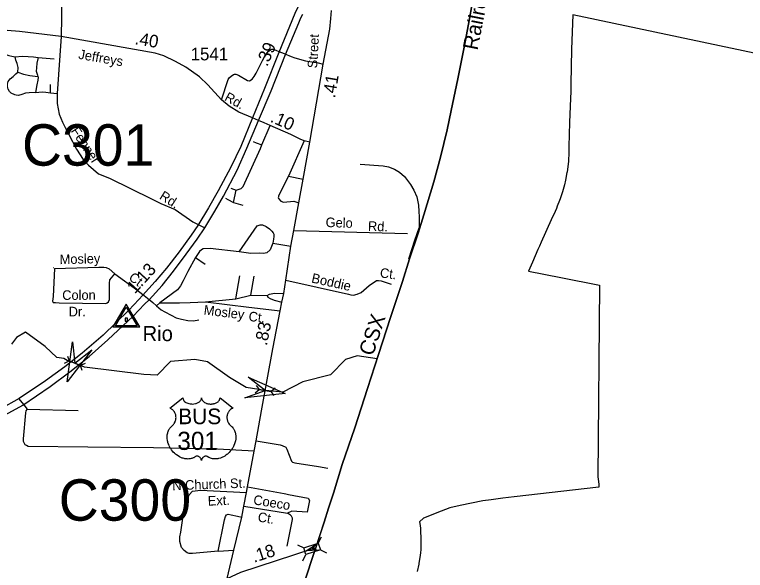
# Model space of a CAD drawing. Extents: x 2220236 to 2384410, y 720751 to 894131.
# Drawn here: x 2357374 to 2364615, y 811414 to 816921 of the extents above; entities that cross this region are included whole.
import ezdxf

# ---------------------------------------------------------------- set-up
doc = ezdxf.new("R2010")
doc.units = 0
doc.layers.add('Default', color=7, linetype='Continuous')

msp = doc.modelspace()

# ---------------------------------------------------------------- linework, layer by layer
at = {"layer": 'Default'}
for p, q in [((2357836.3, 816703.7), (2357795.7, 816137.7)), ((2359945.4, 816573.7), (2360008.8, 816550.1)), ((2360008.8, 816550.1), (2360029.9, 816542.2)), ((2360029.9, 816542.2), (2360050.7, 816533.4)), ((2360050.7, 816533.4), (2360113.1, 816507.2)), ((2357731.1, 816147.2), (2357731.1, 816229.3)), ((2357731.1, 816147.2), (2357795.7, 816137.7)), ((2359823.1, 815629.2), (2359906.2, 815823.1)), ((2359739.2, 815663), (2359766.5, 815652)), ((2359766.5, 815652), (2359823.1, 815629.2)), ((2360242.1, 815671.6), (2360088.1, 815319.4)), ((2360088.1, 815319.4), (2360232.5, 815291.1)), ((2359515.1, 815201.9), (2359543.8, 815191.1)), ((2359542.1, 815059.7), (2359570.1, 815181.3)), ((2359543.8, 815191.1), (2359570.1, 815181.3)), ((2359462.3, 815103), (2359488.2, 815089)), ((2359488.2, 815089), (2359542.1, 815059.7)), ((2359542.1, 815059.7), (2359635.5, 815032.6)), ((2359200.4, 814838.2), (2359258.2, 814809.8)), ((2360139.6, 814783), (2361268.6, 814751.8)), ((2359932.2, 814657.8), (2360112.6, 814626)), ((2359166.1, 814514.5), (2359260.9, 814447.7)), ((2359564.9, 814103.4), (2359606.3, 814334)), ((2359716.5, 814139.4), (2359748.1, 814329.6)), ((2358603.1, 814180.2), (2358656.7, 814138.3)), ((2358656.7, 814138.3), (2358674.5, 814124.4)), ((2358674.5, 814124.4), (2358692, 814110)), ((2359564.9, 814103.4), (2359716.5, 814139.4)), ((2359716.5, 814139.4), (2359876.4, 814139.1)), ((2358692, 814110), (2358744.4, 814066.9)), ((2358744.4, 814066.9), (2358781.7, 814036.2)), ((2358781.7, 814036.2), (2358812.1, 814065.8)), ((2359265.5, 814076), (2359564.9, 814103.4)), ((2357897.3, 813536.5), (2357915.4, 813489)), ((2357869, 813468.4), (2357915.4, 813489)), ((2357915.4, 813489), (2358027, 813442.6)), ((2358073.4, 813463.2), (2358027, 813442.6)), ((2358045.1, 813395.1), (2358027, 813442.6)), ((2359767.6, 813246.5), (2359797, 813205.1)), ((2359757.2, 813173.5), (2359797, 813205.1)), ((2359797, 813205.1), (2359916.7, 813188)), ((2359956.5, 813219.6), (2359916.7, 813188)), ((2359946.1, 813146.6), (2359916.7, 813188)), ((2357496.1, 813014.1), (2357499.6, 813009.5)), ((2358004.7, 812994.9), (2357499.6, 813009.5)), ((2359645.2, 812050.4), (2360078.3, 811980.5)), ((2360382.3, 811684.5), (2360413.5, 811746)), ((2360177.1, 811668.9), (2360238.6, 811637.7)), ((2359392.8, 811603.8), (2359547.4, 811613.2)), ((2360403.8, 811618.9), (2360465.4, 811587.7)), ((2360229.4, 811509.1), (2360260.6, 811570.6))]:
    msp.add_line(p, q, dxfattribs=at)
for points in [[(2358446.3, 820961.9), (2358327.3, 820738.1), (2358138.2, 820366.2), (2358041.8, 820187.4), (2357964.3, 820028.1), (2357832.8, 819774.7), (2357694, 819440.1), (2357665.6, 819364.3), (2357640.4, 819280.7), (2357609.3, 819126.3), (2357579, 818982), (2357571.8, 818929.3), (2357569.4, 818857.7), (2357569.4, 818740.9), (2357571, 818644.7), (2357578.5, 818570.5), (2357600.2, 818358.2), (2357703.5, 817947.8), (2357813.9, 817502.1), (2357823.3, 817434.2), (2357830.5, 817349.6), (2357834.4, 817199.7), (2357838, 816891.7), (2357836.3, 816703.7)], [(2360509.5, 817803.4), (2360446.3, 817665.7), (2360397, 817543.4), (2360288.7, 817270.2), (2360262.6, 817209.4), (2360179.5, 816995.5), (2360151.2, 816930.6), (2359992.2, 816543.8), (2359851.4, 816187.2), (2359729.8, 815896.7)], [(2361915.6, 817065.9), (2361871, 816825.5), (2361827.3, 816599.4), (2361765.6, 816284.9), (2361700.1, 815970.4), (2361660.2, 815778.5), (2361594.7, 815509.6), (2361528.2, 815264.5), (2361428.5, 814938.6), (2361373.5, 814756.2), (2361287.1, 814502.5), (2361216.8, 814276.4), (2361098.1, 813920.1), (2360979.4, 813552.4), (2360872.2, 813217), (2360744, 812826.5), (2360619.6, 812464.5), (2360533.2, 812180.4), (2360485.7, 812032.2), (2360442.1, 811893.5), (2360335.7, 811570.5), (2360257.9, 811329.1)], [(2360358.2, 811638.9), (2360442.1, 811893.5), (2360485.7, 812032.2), (2360533.2, 812180.4), (2360619.6, 812464.5), (2360744, 812826.5), (2360872.2, 813217), (2360979.4, 813552.4), (2361098.1, 813920.1), (2361216.8, 814276.4), (2361287.1, 814502.5), (2361373.5, 814756.2), (2361428.5, 814938.6), (2361528.2, 815264.5), (2361594.7, 815509.6), (2361660.2, 815778.5), (2361700.1, 815970.4), (2361765.6, 816284.9), (2361827.3, 816599.4), (2361871, 816825.5), (2361915.6, 817065.9)], [(2360300.5, 815655.8), (2360430.7, 816431.1), (2360496.6, 816777.7), (2360509, 816881.4), (2360513, 816963.2)], [(2359789.5, 815873.1), (2359917.2, 816165.3), (2360057.9, 816525.5), (2360190.4, 816838.2), (2360211.5, 816888.5), (2360229.8, 816924.5)], [(2365000, 816475.6), (2362904.5, 816917.1), (2362893.5, 816577.2), (2362885.5, 816232.5), (2362884, 816162), (2362878, 816012.1), (2362872.8, 815851.2), (2362866.5, 815613.4), (2362866.5, 815553.6), (2362862, 815469.8), (2362848.2, 815361.4), (2362847, 815356.2), (2362833.5, 815282), (2362822, 815234.1), (2362803.2, 815165.8), (2362779.5, 815094.2), (2362774, 815079), (2362750.8, 815023.5), (2362742.5, 815000), (2362730.2, 814970.4), (2362690.8, 814886.2), (2362591, 814666.3), (2362573.8, 814626.2), (2362559.5, 814593.4), (2362504, 814468.9), (2362467.2, 814380), (2362786.2, 814317.1), (2363168.2, 814241.6), (2363152, 812338.9), (2363154.8, 812322.8), (2363162.2, 812263.6), (2363163.5, 812239.6), (2362323.8, 812142.9), (2362212.5, 812129.7), (2362096, 812114.6), (2362012.5, 812102.2), (2361787.8, 812057.6), (2361688, 812032.4), (2361602, 812001.8), (2361425, 811929.9), (2361387, 811893.7), (2361392.5, 811858.8), (2361395.2, 811830.1), (2361396.8, 811792.3), (2361399.2, 811742.2), (2361399.2, 811663.2), (2361398.5, 811618.2), (2361396.8, 811591.7), (2361393.5, 811562.9), (2361387.2, 811524.2), (2361378.8, 811482.7), (2361377.8, 811475.2), (2361362.2, 811401.8)], [(2365000, 816475.6), (2362904.5, 816917.1), (2362893.5, 816577.2), (2362885.5, 816232.5), (2362884, 816162), (2362878, 816012.1), (2362872.8, 815851.2), (2362866.5, 815613.4), (2362866.5, 815553.6), (2362862, 815469.8), (2362848.2, 815361.4), (2362847, 815356.2), (2362833.5, 815282), (2362822, 815234.1), (2362803.2, 815165.8), (2362779.5, 815094.2), (2362774, 815079), (2362750.8, 815023.5), (2362742.5, 815000), (2362730.2, 814970.4), (2362690.8, 814886.2), (2362591, 814666.3), (2362573.8, 814626.2), (2362559.5, 814593.4), (2362504, 814468.9), (2362467.2, 814380), (2362786.2, 814317.1), (2363168.2, 814241.6), (2363152, 812338.9), (2363154.8, 812322.8), (2363162.2, 812263.6), (2363163.5, 812239.6), (2362323.8, 812142.9), (2362212.5, 812129.7), (2362096, 812114.6), (2362012.5, 812102.2), (2361787.8, 812057.6), (2361688, 812032.4), (2361602, 812001.8), (2361425, 811929.9), (2361387, 811893.7), (2361392.5, 811858.8), (2361395.2, 811830.1), (2361396.8, 811792.3), (2361399.2, 811742.2), (2361399.2, 811663.2), (2361398.5, 811618.2), (2361396.8, 811591.7), (2361393.5, 811562.9), (2361387.2, 811524.2), (2361378.8, 811482.7), (2361377.8, 811475.2), (2361362.2, 811401.8)], [(2357836.3, 816703.7), (2357421.9, 816752.8), (2357133.6, 816775.3)], [(2357232.7, 816759.5), (2357231.1, 816704.3), (2357229.5, 816658.5), (2357235.8, 816615.9), (2357242.1, 816592.2), (2357250, 816563.8), (2357257.9, 816544.9), (2357267.4, 816535.4), (2357287.9, 816524.4), (2357316.3, 816514.9), (2357346.2, 816508.6), (2357380.9, 816502.3)], [(2359729.8, 815896.7), (2359594.8, 815955.2), (2359501.5, 816013.8), (2359423.3, 816077), (2359290.1, 816225.3), (2359205, 816305.8), (2359070.9, 816398.9), (2358970, 816457.3), (2358853.2, 816512.5), (2358767.3, 816538.6), (2357836.3, 816703.7)], [(2359423.3, 816077), (2359490.9, 816277.9), (2359500.7, 816293.9), (2359518.6, 816312.2), (2359542.2, 816326.4), (2359554.2, 816330.7), (2359566.2, 816330.8), (2359592.4, 816321), (2359683, 816268.1), (2359701, 816264.4), (2359726.6, 816282.7), (2359748.5, 816307), (2359768.1, 816341.2), (2359801.3, 816405.6), (2359830.5, 816467.8), (2359856, 816516.1), (2359889.5, 816558.5), (2359914.8, 816575.2), (2359923.4, 816577.1), (2359929.6, 816577.7), (2359934.8, 816577.1), (2359941.6, 816575.1), (2359945.4, 816573.7)], [(2357380.9, 816502.3), (2357448.8, 816508.6), (2357508.7, 816507), (2357562.3, 816502.3), (2357606.5, 816494.4)], [(2360113.1, 816507.2), (2360150.1, 816491.7), (2360256.3, 816463), (2360380.6, 816442.5), (2360430.7, 816431.1)], [(2357407.8, 816349.2), (2357409.3, 816398.1), (2357399.9, 816436), (2357385.7, 816470.7), (2357380.9, 816502.3)], [(2357606.5, 816494.4), (2357595.4, 816439.1), (2357590.7, 816395), (2357587.6, 816360.2), (2357593.9, 816339.7), (2357601.7, 816322.4), (2357605.3, 816306.9)], [(2357606.5, 816494.4), (2357688.5, 816489.7), (2357765.8, 816481.8)], [(2357582.8, 816150.3), (2357519.7, 816147.2), (2357483.5, 816142.4), (2357447.2, 816129.8), (2357412.5, 816120.4), (2357390.4, 816121.9), (2357376.2, 816126.7), (2357341.5, 816140.9), (2357322.6, 816158.2), (2357310, 816181.9), (2357305.2, 816207.2), (2357303.7, 816232.4), (2357311.5, 816259.2), (2357328.9, 816284.5), (2357360.4, 816308.2), (2357387.3, 816333.4), (2357407.8, 816349.2)], [(2357407.8, 816349.2), (2357463, 816331.8), (2357526, 816316.1), (2357605.3, 816306.9)], [(2357605.3, 816306.9), (2357606.5, 816301.8), (2357604.9, 816271.9), (2357595.4, 816226.1), (2357582.8, 816150.3)], [(2357582.8, 816150.3), (2357645.9, 816156.7), (2357682.2, 816153.5), (2357731.1, 816147.2)], [(2357795.7, 816137.7), (2357797.3, 816039.9), (2357816.2, 815935.7), (2357848.4, 815856.3), (2357874.6, 815801.6), (2357911.9, 815733), (2357988.2, 815588.5), (2358052.8, 815485.9), (2358105.6, 815429.4), (2358206.9, 815344.6), (2358313.9, 815300.8), (2358732, 815096.5), (2358824.4, 815047.8), (2358965.4, 814989.5), (2359139.8, 814869.1)], [(2359729.8, 815896.7), (2359614.3, 815612.9), (2359518.1, 815409.4), (2359392.7, 815174.4), (2359295.4, 815005.6), (2359188.2, 814832.9), (2359124.4, 814737.1), (2359004.3, 814569.8), (2358878.1, 814407), (2358767.1, 814276.2), (2358642.5, 814139.3), (2358606, 814096.7), (2358507.2, 813991.7), (2358250.2, 813744), (2358044.1, 813566.4), (2357872.9, 813431.6), (2357679.5, 813292), (2357419.5, 813115.9), (2357040.7, 812904.9), (2356368.5, 812543.3), (2355989.6, 812338.7), (2355434.7, 812028.2)], [(2355467.5, 811978.6), (2356019.8, 812270.5), (2356409.7, 812481.4), (2357059.7, 812835.1), (2357454.4, 813052.5), (2357725.5, 813234.9), (2357922.1, 813382.4), (2358113.9, 813534.7), (2358299.4, 813698), (2358549.7, 813932.4), (2358662.2, 814051), (2358706.3, 814095.2), (2358835.5, 814238.1), (2358949.6, 814378.1), (2359075.7, 814548.5), (2359182.1, 814697.5), (2359258.2, 814809.8), (2359357.7, 814973.6), (2359442.9, 815121.2), (2359578.2, 815379.8), (2359676.6, 815597.7), (2359789.5, 815873.1)], [(2359789.5, 815873.1), (2359729.8, 815896.7)], [(2360300.5, 815655.8), (2360242.1, 815671.6), (2360204.3, 815685.8), (2360109.7, 815731.5), (2359906.2, 815823.1), (2359846.6, 815848), (2359789.5, 815873.1)], [(2359480.4, 811334.7), (2359547.4, 811613.2), (2359626.3, 811941.5), (2359645.2, 812050.4), (2359672.8, 812185.3), (2359681.5, 812241.4), (2359748.5, 812594.1), (2359767.4, 812698.2), (2359821, 812994.9), (2359931.4, 813608.9), (2360006.2, 813986.8), (2360023.2, 814071.1), (2360040.2, 814159.2), (2360060.5, 814289.3), (2360112.6, 814626), (2360139.6, 814783), (2360189.3, 815056.9), (2360232.5, 815291.1), (2360300.5, 815655.8)], [(2359570.1, 815181.3), (2359617.9, 815197.8), (2359639.6, 815217.9), (2359811, 815593.9), (2359823.1, 815629.2)], [(2360798.5, 815439.9), (2361024.7, 815422.5), (2361078.8, 815411.3), (2361139.1, 815390), (2361187.3, 815360.5), (2361238, 815315.2), (2361296.7, 815237.9), (2361331.4, 815182.3), (2361358.3, 815116.8), (2361375.1, 815032.9), (2361379.9, 814971), (2361382.7, 814917.1), (2361382.1, 814809.5)], [(2360088.1, 815319.4), (2359988.5, 815126.3), (2359988.7, 815116.3), (2359986.8, 815106.2), (2359988.9, 815098.3), (2360011.1, 815072.6), (2360039.3, 815063), (2360141.2, 815072.1), (2360189.3, 815056.9)], [(2359139.8, 814869.1), (2359146.3, 814864.8), (2359200.4, 814838.2)], [(2359599.3, 814569.8), (2359776.2, 814827.7), (2359808, 814838.2), (2359830.1, 814836.5), (2359866.3, 814822.8), (2359898.4, 814799.3), (2359922.8, 814775.5), (2359935.1, 814759.8), (2359943.1, 814743.9), (2359943.3, 814723.9), (2359939.7, 814695.7), (2359932.2, 814657.8)], [(2361382.1, 814809.5), (2361380.5, 814805), (2361337.4, 814682.2), (2361277.5, 814497.9)], [(2359932.2, 814657.8), (2359912.8, 814605.4), (2359904.9, 814591.5), (2359873.3, 814561), (2359841.4, 814554.7), (2359803.5, 814556.1), (2359715.5, 814555.1), (2359599.3, 814569.8)], [(2359599.3, 814569.8), (2359313.1, 814604.3), (2359241.1, 814599.4), (2359227.2, 814591.2), (2359207.5, 814575), (2359166.1, 814514.5)], [(2359166.1, 814514.5), (2359089.8, 814375.7), (2359044.9, 814283.2), (2359016.5, 814232.9), (2358987.1, 814194.1), (2358812.1, 814065.8)], [(2357770, 814404.7), (2357755, 814127.9), (2357749.6, 814080.5), (2357756.3, 814069.5), (2357778, 814067), (2357817.3, 814065.6), (2358277.9, 814060), (2358291.9, 814064.2), (2358305.6, 814076.4), (2358313.5, 814098.5), (2358315.1, 814134.4), (2358313.6, 814258.4), (2358319, 814292.4), (2358368.4, 814353.1)], [(2357759, 814413.9), (2357763.9, 814413.6)], [(2357770, 814404.7), (2358207.2, 814419.2), (2358259.2, 814417.7), (2358283.1, 814414), (2358312.8, 814401.5), (2358368.4, 814353.1)], [(2358368.4, 814353.1), (2358596.1, 814185.7), (2358603.1, 814180.2)], [(2360060.5, 814289.3), (2360682, 814151), (2360706.1, 814143.2), (2360732.2, 814141.4), (2360768.1, 814149.9), (2360807.8, 814168.3), (2360886.9, 814235.4), (2360960.4, 814286.2), (2360978.2, 814286.3), (2361006.4, 814282.7), (2361104.8, 814249.9)], [(2359876.4, 814139.1), (2359900.3, 814151.5), (2359950.1, 814160.1), (2360040.2, 814159.2)], [(2359876.4, 814139.1), (2359884.7, 814121.3), (2359904.9, 814107.7), (2359945, 814090.1), (2360023.2, 814071.1)], [(2358812.1, 814065.8), (2359008.5, 814064.5), (2359113.5, 814068.2), (2359265.5, 814076)], [(2359265.5, 814076), (2359693.8, 814023), (2360006.2, 813986.8)], [(2358781.7, 814036.2), (2358826.3, 813996.9), (2358862.9, 813975.3), (2358925.1, 813941.4), (2358976.5, 813917.1), (2359026.6, 813902.2), (2359090.2, 813890), (2359147, 813887.3), (2359199.8, 813895.4)], [(2357482.7, 813772.9), (2357391.7, 813723.2), (2357342.7, 813655.6)], [(2360965.4, 813508.6), (2360767.9, 813539.5), (2360651.8, 813505.2), (2360503.8, 813351.4), (2360229.8, 813281.1), (2360031.7, 813180.8), (2359856.9, 813196.6), (2359668.7, 813225.7), (2359503.7, 813323.7), (2359285.8, 813478.9), (2359160.9, 813503.4), (2358918.7, 813483.7), (2358787.7, 813346.9), (2358653.8, 813354.6), (2358067.1, 813426.9), (2357971.2, 813465.8), (2357895.9, 813495), (2357863.1, 813512), (2357793.9, 813522.9), (2357675.7, 813633.1), (2357482.7, 813772.9)], [(2357416.2, 813114), (2357478.3, 813037.6), (2357496.1, 813014.1)], [(2359748.5, 812594.1), (2359384.2, 812614.6), (2358748.9, 812628.1), (2358101.2, 812634.4), (2357507.2, 812643.2), (2357491, 812650.9), (2357479.1, 812658.9), (2357470.8, 812670.7), (2357462.6, 812690.6), (2357462.4, 812716.6), (2357486.2, 812975.8), (2357489.5, 812993.8), (2357499.6, 813009.5)], [(2359767.4, 812698.2), (2360004.3, 812657.3), (2360026.3, 812651.6), (2360060.4, 812634), (2360072.8, 812616.1), (2360118.1, 812494.7), (2360128.3, 812486.9), (2360150.4, 812479), (2360384.6, 812442), (2360477.9, 812426)], [(2359681.5, 812241.4), (2360045.9, 812176), (2360062.1, 812172.1), (2360089, 812166.6), (2360281.8, 812128.6), (2360296.4, 812108.1), (2360271.6, 811989.7), (2360119.7, 812001.4), (2360078.3, 811980.5)], [(2359392.8, 811603.8), (2359135.4, 811581.2), (2359105.4, 811580.8), (2359085.3, 811586.6), (2359055.1, 811612.1), (2359027.8, 811640), (2359010.9, 811699), (2359013, 811747.5), (2359021.5, 811791.7), (2359044.6, 811954), (2359072, 812067.7), (2359088.9, 812124.6), (2359103.6, 812162.6), (2359137.3, 812198.4), (2359215.2, 812208.9), (2359672.8, 812185.3)], [(2359392.8, 811603.8), (2359452.8, 811916.3), (2359462.2, 811949.4), (2359473.3, 811963.6), (2359489, 811969.9), (2359519, 811963.6), (2359582.1, 811951), (2359626.3, 811941.5)], [(2360074.4, 811655.1), (2360127, 811919), (2360126.9, 811933), (2360116.6, 811952.8), (2360108.5, 811960.7), (2360078.3, 811980.5)], [(2358495.7, 805900.2), (2358583.1, 806175.7), (2358667.6, 806433.2), (2358735, 806641.3), (2358807.1, 806865.5), (2358853.6, 807010.9), (2358948.6, 807303.5), (2359065.4, 807661.7), (2359185.9, 808033.2), (2359310.3, 808418), (2359404.3, 808704), (2359474.6, 808924.4), (2359566.7, 809206.6), (2359631.2, 809404.2), (2359734.7, 809726.3), (2359812.6, 809956.2), (2359893.3, 810213.7), (2359976.8, 810464.5), (2360055.6, 810704.9), (2360122.1, 810917.7), (2360182.9, 811098.2), (2360257.9, 811329.1), (2360335.7, 811570.5), (2360358.2, 811638.9)], [(2359480.4, 811334.7), (2359615.5, 811396.9), (2360322.5, 811627.2)], [(2360322.5, 811627.2), (2360358.2, 811638.9)]]:
    msp.add_lwpolyline(points, dxfattribs=at)
for points in [[(2358614.9, 813826.3), (2358480.9, 814052.4), (2358347.4, 813826.3)], [(2358588.9, 813838.4), (2358373.4, 813838.4), (2358480.9, 814020.6)], [(2358493.2, 813885), (2358493.2, 813913.3), (2358469, 813913.3), (2358469, 813885)], [(2358137.9, 813598.6), (2357895, 813280.9), (2357946.5, 813677.6), (2357971.2, 813465.8)], [(2359688.9, 813327.8), (2360054.4, 813165.5), (2359656.7, 813123.3), (2359856.9, 813196.6)], [(2359042, 813123.9), (2359042.3, 813118.6), (2359043.6, 813112.3), (2359044.6, 813109), (2359047.5, 813102.8), (2359052.4, 813095.4), (2359059.2, 813088.2), (2359066.9, 813081.9), (2359072, 813078.5), (2359080.8, 813073.8), (2359090.8, 813069.6), (2359101.8, 813066.4), (2359113.2, 813064.2), (2359125.5, 813062.8), (2359137.8, 813062.6), (2359151, 813063.6), (2359165.6, 813066.4), (2359172.3, 813068.1), (2359179.8, 813070.7), (2359186.8, 813073.6), (2359194.5, 813077.7), (2359200.6, 813081.6), (2359205.5, 813085.1), (2359212.3, 813091.7), (2359217.7, 813098.4), (2359220, 813102.2), (2359222, 813105.9), (2359224.7, 813113.6), (2359225.4, 813117.1), (2359226, 813124.2), (2359226.4, 813118.2), (2359227, 813114.5), (2359228, 813110.8), (2359229.5, 813107), (2359232.3, 813101.5), (2359235.3, 813096.9), (2359241.1, 813090.2), (2359244.6, 813086.8), (2359247.9, 813084.2), (2359256.6, 813078.2), (2359266.8, 813073), (2359271.8, 813070.8), (2359277, 813069), (2359283.5, 813067), (2359290.3, 813065.4), (2359297, 813064.2), (2359303.8, 813063.3), (2359310.8, 813062.7), (2359316.5, 813062.6), (2359323.5, 813062.7), (2359330, 813063), (2359336.6, 813063.8), (2359343.9, 813065), (2359349.7, 813066.3), (2359357.4, 813068.3), (2359364.4, 813070.9), (2359370.6, 813073.5), (2359378.6, 813077.7), (2359385, 813081.7), (2359389.7, 813085.5), (2359395.3, 813090.7), (2359400.7, 813096.8), (2359403.8, 813101.3), (2359406, 813106), (2359408, 813110.8), (2359409.3, 813116), (2359409.9, 813120.5), (2359410, 813124.3), (2359538.6, 813021.9), (2359535.6, 813020.7), (2359528.6, 813017.3), (2359523, 813014), (2359514.2, 813007.8), (2359510.4, 813004.4), (2359506.6, 813000.8), (2359503.1, 812997), (2359500, 812993.4), (2359496.3, 812988.3), (2359493, 812983.1), (2359489.7, 812977.4), (2359487.3, 812972.5), (2359483.4, 812962.1), (2359481.5, 812955.6), (2359480.2, 812950), (2359478.7, 812938.6), (2359478.4, 812933.1), (2359478.4, 812927.7), (2359478.7, 812922), (2359479.2, 812916.5), (2359480.2, 812910.8), (2359481.1, 812905.8), (2359482.7, 812899.7), (2359485, 812892.5), (2359487.8, 812885.6), (2359493.7, 812874.4), (2359501.2, 812863), (2359506.6, 812856.6), (2359511.9, 812851.2), (2359519.9, 812844.5), (2359524.1, 812840.7), (2359529.1, 812835.8), (2359537.1, 812826.4), (2359540.4, 812822), (2359543.7, 812817.1), (2359546.7, 812812), (2359549.8, 812806.5), (2359552.2, 812801.7), (2359556.7, 812790.7), (2359560, 812780), (2359561.5, 812774.4), (2359563.9, 812761.7), (2359564.9, 812755.5), (2359565.8, 812743.2), (2359565.9, 812728.3), (2359564.7, 812714.2), (2359562.1, 812697.7), (2359559.9, 812687.8), (2359556.5, 812676.3), (2359553.2, 812666.4), (2359547.3, 812651.7), (2359542.1, 812641.1), (2359535.4, 812628.6), (2359530.8, 812621.1), (2359525.4, 812613), (2359518.6, 812603.8), (2359510.7, 812593.9), (2359501.2, 812583.5), (2359493.5, 812575.8), (2359483.5, 812566.8), (2359477.4, 812561.8), (2359468.8, 812555.3), (2359456.9, 812547.4), (2359445.2, 812540.6), (2359435.3, 812535.5), (2359426.5, 812531.7), (2359415.1, 812527.4), (2359396.1, 812522.2), (2359389.2, 812520.7), (2359381, 812519.5), (2359373.3, 812518.7), (2359365.9, 812518.3), (2359355.9, 812518.3), (2359345.9, 812519), (2359336.5, 812520.4), (2359326.7, 812522.5), (2359316.4, 812525.5), (2359307.1, 812529.1), (2359297.7, 812533.8), (2359281.8, 812543.8), (2359277.2, 812546.2), (2359274.6, 812546.9), (2359268.5, 812547.2), (2359262.7, 812546), (2359256.8, 812543.7), (2359253.2, 812541.8), (2359248.5, 812538.6), (2359244.8, 812535.8), (2359240.4, 812531.6), (2359237.4, 812528.1), (2359235.1, 812525.3), (2359230.6, 812518.3), (2359229, 812514.9), (2359227.3, 812510.6), (2359225.8, 812504.2), (2359223.8, 812512.3), (2359221.5, 812517.6), (2359218.7, 812522.2), (2359215.9, 812526.2), (2359211.4, 812531.3), (2359207.4, 812535.2), (2359202.5, 812539.2), (2359197.3, 812542.3), (2359193.2, 812544.4), (2359189.4, 812545.9), (2359184.8, 812547), (2359181, 812547.3), (2359177.9, 812547.2), (2359173.6, 812546.3), (2359167.8, 812542.1), (2359162.3, 812538.3), (2359156.3, 812534.5), (2359149.1, 812530.7), (2359143.9, 812528.3), (2359137.7, 812525.9), (2359130.4, 812523.4), (2359122.5, 812521.4), (2359114.3, 812519.8), (2359107.2, 812518.7), (2359099.5, 812518), (2359092.6, 812517.7), (2359085.4, 812517.8), (2359078.6, 812518.4), (2359070.8, 812519), (2359061.1, 812520.5), (2359053, 812522.3), (2359044.5, 812524.6), (2359035.8, 812527.3), (2359026.5, 812530.9), (2359014.8, 812536), (2359006.6, 812540.2), (2358993.8, 812547.5), (2358978.8, 812557.9), (2358967.4, 812567.1), (2358959.1, 812574.7), (2358946.9, 812587.1), (2358939.7, 812595.3), (2358928.4, 812609.8), (2358921.2, 812620.4), (2358916.5, 812628.2), (2358909.7, 812640.6), (2358905.9, 812648.4), (2358901.1, 812659.8), (2358897.2, 812670.2), (2358894.1, 812680.1), (2358892.3, 812686.4), (2358889.9, 812697.5), (2358888.4, 812705.3), (2358887, 812716), (2358886.2, 812727.3), (2358886, 812737.7), (2358886.3, 812746.4), (2358887.3, 812756.5), (2358889, 812767.2), (2358891.1, 812776.4), (2358892.9, 812783), (2358895.7, 812791.1), (2358899.3, 812800), (2358903.5, 812808.5), (2358907.6, 812815.5), (2358912.7, 812823.1), (2358917.7, 812829.6), (2358924.2, 812836.7), (2358931.1, 812843.3), (2358937.3, 812848.4), (2358944.8, 812855.7), (2358948.7, 812860.1), (2358953.3, 812866.2), (2358957.1, 812871.9), (2358960, 812877), (2358963.9, 812884.5), (2358966.3, 812890.2), (2358969.2, 812898.8), (2358970.7, 812904.9), (2358972.2, 812912.7), (2358973.2, 812920.1), (2358973.6, 812929.3), (2358973.4, 812936.9), (2358972.4, 812945.8), (2358970.7, 812954.3), (2358968.7, 812961.7), (2358965.5, 812970.2), (2358962.6, 812976.5), (2358957.7, 812984.9), (2358952.2, 812992.7), (2358946.5, 812999.1), (2358940.8, 813004.8), (2358935.4, 813009.1), (2358930.2, 813012.8), (2358923.6, 813016.7), (2358917.3, 813019.9), (2358913.4, 813021.5)], [(2360238.6, 811637.7), (2360382.2, 811684.8), (2360404.2, 811617.7), (2360260.6, 811570.6)], [(2360386.2, 811614.5), (2360264.4, 811608.6), (2360366.9, 811674.6), (2360322.5, 811627.2)]]:
    msp.add_lwpolyline(points, close=True, dxfattribs=at)

# ---------------------------------------------------------------- texts
for s, height, rotation, p in [('Railroad', 150, 78.98604, (2361960.7, 816561.5)), ('.40', 125, 350.18798, (2358559, 816628.6)), ('Street', 95, 86.57438, (2360371.3, 816386.6)), ('.39', 125, 66.81242, (2359876.9, 816399)), ('Jeffreys', 95, 350.18798, (2358001.5, 816484.2)), ('.41', 125, 80.46857, (2360548.2, 816088.3)), ('Rd.', 95, 331.0794, (2359446, 816074.9)), ('.10', 125, 336.02181, (2359899.3, 815861.3)), ('Fenner', 95, 303.61083, (2357927.5, 815768.8)), ('Rd.', 95, 327.64061, (2358801.6, 815100.4)), ('Gelo', 95, 358.1333, (2360454.7, 814816.6)), ('Rd.', 95, 358.1333, (2360874.2, 814778.8)), ('Mosley', 95, 1.46529, (2357821.7, 814447.9)), ('1.13', 125, 47.67977, (2358566.1, 814148.2)), ('Ct.', 95, 352.72653, (2360989.7, 814317.9)), ('Ct.', 95, 323.67909, (2358497.1, 814299.2)), ('Boddie', 95, 347.45454, (2360309.4, 814267.5)), ('Colon', 95, 0.19869, (2357846.2, 814094)), ('Mosley', 95, 352.94598, (2359244.5, 813949.9)), ('Dr.', 95, 0.19869, (2357910, 813930.9)), ('Ct.', 95, 353.39003, (2359688.6, 813886.3)), ('CSX', 150, 71.95773, (2360924.1, 813531.1)), ('.83', 125, 78.81342, (2359872.9, 813635.1)), ('N.Church St. ', 95, 2.07948, (2358938.1, 812207.2)), ('Ext.', 95, 2.07948, (2359289.8, 812055.2)), ('Coeco', 95, 350.83593, (2359734.6, 812069.1)), ('Ct.', 95, 350.83593, (2359778.7, 811899.3)), ('.18', 125, 17.99031, (2359746.1, 811488.9))]:
    msp.add_text(s, height=height, rotation=rotation, dxfattribs=at).set_placement(p)
for s, height, p in [('1541', 125, (2359118.5, 816467.5)), ('C301', 410.1, (2357447.9, 815424.1)), ('Rio', 150, (2358641.7, 813685.6)), ('BUS', 155, (2358995.7, 812862.6)), ('301', 180, (2358986.8, 812607.7)), ('C300', 410.1, (2357811.9, 811906.3))]:
    msp.add_text(s, height=height, dxfattribs=at).set_placement(p)

doc.saveas('drawing.dxf')
